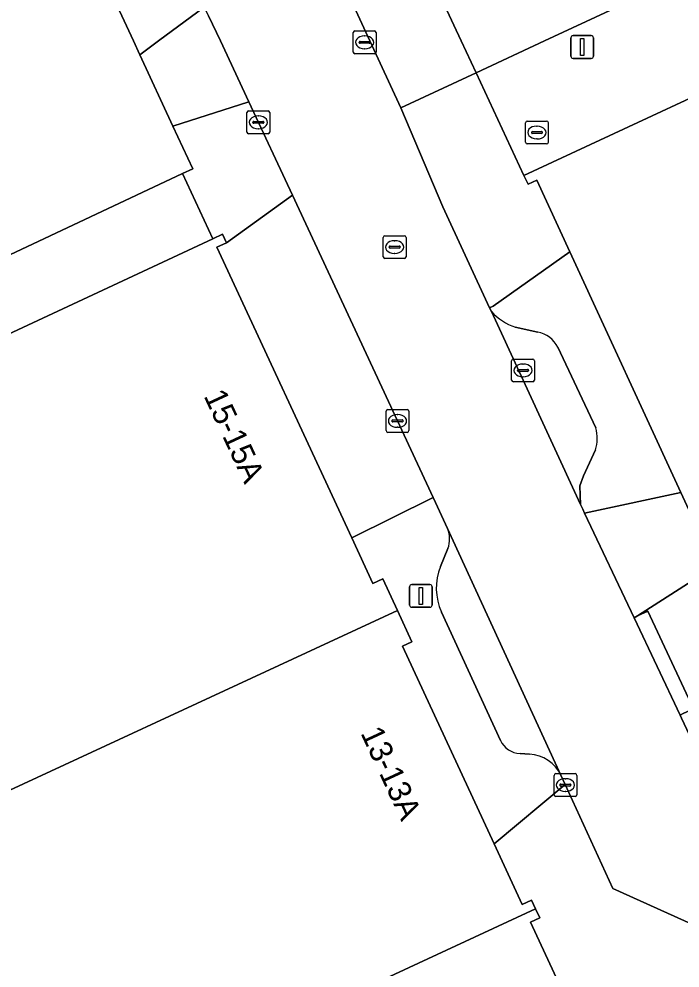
# Model space of a CAD drawing. Extents: x 160030 to 160839, y 385325 to 386450.
# Drawn here: x 160441.6 to 160470.59, y 386209.33 to 386250.96 of the extents above; entities that cross this region are included whole.
import ezdxf

# ---------------------------------------------------------------- set-up
doc = ezdxf.new("R2010")
doc.units = 0
for name, color, linetype in [('IMGEO_Erf', 7, 'Continuous'), ('IMGEO_Kolk', 7, 'Continuous'), ('IMGEO_Lichtmast', 7, 'Continuous'), ('IMGEO_Muur', 7, 'Continuous'), ('IMGEO_Pand', 7, 'Continuous'), ('IMGEO_Pand_nummerreeks', 7, 'Continuous'), ('IMGEO_Parkeervlak_open', 7, 'Continuous'), ('IMGEO_Rijbaan_lokaal_open', 7, 'Continuous'), ('IMGEO_Rioolput', 7, 'Continuous'), ('IMGEO_Voetpad_open', 7, 'Continuous')]:
    doc.layers.add(name, color=color, linetype=linetype)

msp = doc.modelspace()

# ---------------------------------------------------------------- linework, layer by layer
at = {"layer": 'IMGEO_Erf'}
msp.add_lwpolyline([(160448.771, 386244.175), (160427.057, 386233.963), (160428.352, 386231.169), (160450.097, 386241.316)], close=True, dxfattribs=at)
at = {"layer": 'IMGEO_Kolk'}
for p, q in [((160456.256, 386249.509), (160456.256, 386250.361)), ((160456.331, 386250.435), (160457.183, 386250.435)), ((160456.744, 386250.215), (160456.769, 386250.215)), ((160457.257, 386250.361), (160457.257, 386249.509)), ((160456.515, 386249.929), (160456.515, 386249.941)), ((160456.953, 386249.892), (160456.555, 386249.892)), ((160456.558, 386249.978), (160456.956, 386249.978)), ((160456.999, 386249.941), (160456.999, 386249.929)), ((160457.183, 386249.435), (160456.331, 386249.435)), ((160456.767, 386249.655), (160456.742, 386249.655)), ((160451.594, 386246), (160451.594, 386246.852)), ((160451.669, 386246.926), (160452.521, 386246.926)), ((160452.595, 386246.852), (160452.595, 386246)), ((160451.853, 386246.42), (160451.853, 386246.432)), ((160452.291, 386246.383), (160451.893, 386246.383)), ((160451.896, 386246.469), (160452.294, 386246.469)), ((160452.082, 386246.706), (160452.107, 386246.706)), ((160452.337, 386246.432), (160452.337, 386246.42)), ((160452.521, 386245.926), (160451.669, 386245.926)), ((160452.105, 386246.146), (160452.08, 386246.146)), ((160463.201, 386235.117), (160463.201, 386235.969)), ((160463.276, 386236.043), (160464.128, 386236.043)), ((160464.202, 386235.969), (160464.202, 386235.117)), ((160463.46, 386235.537), (160463.46, 386235.549)), ((160463.503, 386235.586), (160463.901, 386235.586)), ((160463.689, 386235.823), (160463.714, 386235.823)), ((160463.944, 386235.549), (160463.944, 386235.537)), ((160463.898, 386235.5), (160463.5, 386235.5)), ((160463.712, 386235.263), (160463.687, 386235.263)), ((160464.128, 386235.043), (160463.276, 386235.043)), ((160457.695, 386232.901), (160457.695, 386233.753)), ((160457.77, 386233.827), (160458.622, 386233.827)), ((160458.183, 386233.607), (160458.208, 386233.607)), ((160458.696, 386233.753), (160458.696, 386232.901)), ((160457.954, 386233.321), (160457.954, 386233.333)), ((160458.392, 386233.284), (160457.994, 386233.284)), ((160457.997, 386233.37), (160458.395, 386233.37)), ((160458.206, 386233.047), (160458.181, 386233.047)), ((160458.438, 386233.333), (160458.438, 386233.321)), ((160458.622, 386232.827), (160457.77, 386232.827)), ((160465.06, 386216.929), (160465.06, 386217.781)), ((160465.135, 386217.855), (160465.987, 386217.855)), ((160465.548, 386217.635), (160465.573, 386217.635)), ((160466.061, 386217.781), (160466.061, 386216.929)), ((160465.319, 386217.349), (160465.319, 386217.361)), ((160465.757, 386217.312), (160465.359, 386217.312)), ((160465.362, 386217.398), (160465.76, 386217.398)), ((160465.803, 386217.361), (160465.803, 386217.349)), ((160465.987, 386216.855), (160465.135, 386216.855)), ((160465.571, 386217.075), (160465.546, 386217.075))]:
    msp.add_line(p, q, dxfattribs=at)
for points in [[(160456.256, 386249.509), (160456.256, 386250.361)], [(160456.331, 386250.435), (160457.183, 386250.435)], [(160457.257, 386250.361), (160457.257, 386249.509)], [(160457.183, 386249.435), (160456.331, 386249.435)], [(160451.594, 386246), (160451.594, 386246.852)], [(160451.669, 386246.926), (160452.521, 386246.926)], [(160452.595, 386246.852), (160452.595, 386246)], [(160452.521, 386245.926), (160451.669, 386245.926)], [(160463.201, 386235.117), (160463.201, 386235.969)], [(160463.276, 386236.043), (160464.128, 386236.043)], [(160464.202, 386235.969), (160464.202, 386235.117)], [(160464.128, 386235.043), (160463.276, 386235.043)], [(160457.695, 386232.901), (160457.695, 386233.753)], [(160457.77, 386233.827), (160458.622, 386233.827)], [(160458.696, 386233.753), (160458.696, 386232.901)], [(160458.622, 386232.827), (160457.77, 386232.827)], [(160465.06, 386216.929), (160465.06, 386217.781)], [(160465.135, 386217.855), (160465.987, 386217.855)], [(160466.061, 386217.781), (160466.061, 386216.929)], [(160465.987, 386216.855), (160465.135, 386216.855)]]:
    msp.add_lwpolyline(points, dxfattribs=at)
for centre, radius, start, end in [((160456.333, 386250.359), 0.0765, 91.552, 178.448), ((160456.333, 386250.359), 0.0765, 91.552, 178.448), ((160457.181, 386250.359), 0.0765, 1.552, 88.448), ((160457.181, 386250.359), 0.0765, 1.552, 88.448), ((160456.555, 386249.938), 0.0403, 85.8775, 175.7526), ((160456.552, 386249.928), 0.0366, 178.938, 274.7102), ((160456.956, 386249.935), 0.043, 264.8664, 352.4533), ((160456.96, 386249.94), 0.0386, 1.7309, 96.639), ((160456.333, 386249.511), 0.0765, 181.552, 268.448), ((160456.333, 386249.511), 0.0765, 181.552, 268.448), ((160457.181, 386249.511), 0.0765, 271.552, 358.448), ((160457.181, 386249.511), 0.0765, 271.552, 358.448), ((160451.671, 386246.85), 0.0765, 91.552, 178.448), ((160451.671, 386246.85), 0.0765, 91.552, 178.448), ((160452.519, 386246.85), 0.0765, 1.552, 88.448), ((160452.519, 386246.85), 0.0765, 1.552, 88.448), ((160451.893, 386246.429), 0.0403, 85.8775, 175.7526), ((160451.89, 386246.419), 0.0366, 178.938, 274.7102), ((160452.294, 386246.426), 0.043, 264.8664, 352.4533), ((160452.298, 386246.431), 0.0386, 1.7309, 96.639), ((160451.671, 386246.002), 0.0765, 181.552, 268.448), ((160451.671, 386246.002), 0.0765, 181.552, 268.448), ((160452.519, 386246.002), 0.0765, 271.552, 358.448), ((160452.519, 386246.002), 0.0765, 271.552, 358.448), ((160463.278, 386235.967), 0.0765, 91.552, 178.448), ((160463.278, 386235.967), 0.0765, 91.552, 178.448), ((160464.126, 386235.967), 0.0765, 1.552, 88.448), ((160464.126, 386235.967), 0.0765, 1.552, 88.448), ((160463.5, 386235.546), 0.0403, 85.8775, 175.7526), ((160463.497, 386235.536), 0.0366, 178.938, 274.7102), ((160463.901, 386235.543), 0.043, 264.8664, 352.4533), ((160463.905, 386235.548), 0.0386, 1.7309, 96.639), ((160463.278, 386235.119), 0.0765, 181.552, 268.448), ((160463.278, 386235.119), 0.0765, 181.552, 268.448), ((160464.126, 386235.119), 0.0765, 271.552, 358.448), ((160464.126, 386235.119), 0.0765, 271.552, 358.448), ((160457.772, 386233.751), 0.0765, 91.552, 178.448), ((160457.772, 386233.751), 0.0765, 91.552, 178.448), ((160458.62, 386233.751), 0.0765, 1.552, 88.448), ((160458.62, 386233.751), 0.0765, 1.552, 88.448), ((160457.994, 386233.33), 0.0403, 85.8775, 175.7526), ((160457.991, 386233.32), 0.0366, 178.938, 274.7102), ((160458.395, 386233.327), 0.043, 264.8664, 352.4533), ((160458.399, 386233.332), 0.0386, 1.7309, 96.639), ((160457.772, 386232.903), 0.0765, 181.552, 268.448), ((160457.772, 386232.903), 0.0765, 181.552, 268.448), ((160458.62, 386232.903), 0.0765, 271.552, 358.448), ((160458.62, 386232.903), 0.0765, 271.552, 358.448), ((160465.137, 386217.779), 0.0765, 91.552, 178.448), ((160465.137, 386217.779), 0.0765, 91.552, 178.448), ((160465.985, 386217.779), 0.0765, 1.552, 88.448), ((160465.985, 386217.779), 0.0765, 1.552, 88.448), ((160465.359, 386217.358), 0.0403, 85.8775, 175.7526), ((160465.356, 386217.348), 0.0366, 178.938, 274.7102), ((160465.76, 386217.355), 0.043, 264.8664, 352.4533), ((160465.764, 386217.36), 0.0386, 1.7309, 96.639), ((160465.137, 386216.931), 0.0765, 181.552, 268.448), ((160465.137, 386216.931), 0.0765, 181.552, 268.448), ((160465.985, 386216.931), 0.0765, 271.552, 358.448), ((160465.985, 386216.931), 0.0765, 271.552, 358.448)]:
    msp.add_arc(centre, radius, start, end, dxfattribs=at)
for centre, major_axis, ratio, start_param, end_param in [((160456.743, 386249.935), (-0.387, 0.002), 0.722429, 4.712389, 7.853982), ((160456.768, 386249.935), (-0.39, 0.002), 0.717154, 1.570796, 4.712389), ((160452.081, 386246.426), (-0.387, 0.002), 0.722429, 4.712389, 7.853982), ((160452.106, 386246.426), (-0.39, 0.002), 0.717154, 1.570796, 4.712389), ((160463.688, 386235.543), (-0.387, 0.002), 0.722429, 4.712389, 7.853982), ((160463.713, 386235.543), (-0.39, 0.002), 0.717154, 1.570796, 4.712389), ((160458.182, 386233.327), (-0.387, 0.002), 0.722429, 4.712389, 7.853982), ((160458.207, 386233.327), (-0.39, 0.002), 0.717154, 1.570796, 4.712389), ((160465.547, 386217.355), (-0.387, 0.002), 0.722429, 4.712389, 7.853982), ((160465.572, 386217.355), (-0.39, 0.002), 0.717154, 1.570796, 4.712389)]:
    msp.add_ellipse(centre, major_axis=major_axis, ratio=ratio, start_param=start_param, end_param=end_param, dxfattribs=at)
at = {"layer": 'IMGEO_Lichtmast'}
for p, q in [((160465.797, 386249.33), (160465.797, 386250.13)), ((160465.797, 386250.13), (160465.797, 386249.33)), ((160465.897, 386250.23), (160466.687, 386250.23)), ((160466.687, 386250.23), (160465.897, 386250.23)), ((160466.787, 386250.13), (160466.787, 386249.33)), ((160466.787, 386249.33), (160466.787, 386250.13)), ((160466.687, 386249.23), (160465.897, 386249.23)), ((160465.897, 386249.23), (160466.687, 386249.23)), ((160458.725, 386225.251), (160458.725, 386226.051)), ((160458.725, 386226.051), (160458.725, 386225.251)), ((160458.825, 386226.151), (160459.615, 386226.151)), ((160459.615, 386226.151), (160458.825, 386226.151)), ((160459.715, 386226.051), (160459.715, 386225.251)), ((160459.715, 386225.251), (160459.715, 386226.051)), ((160459.615, 386225.151), (160458.825, 386225.151)), ((160458.825, 386225.151), (160459.615, 386225.151))]:
    msp.add_line(p, q, dxfattribs=at)
for points in [[(160466.217, 386250.105), (160466.367, 386250.105), (160466.367, 386249.355), (160466.217, 386249.355), (160466.217, 386250.105)], [(160459.145, 386226.026), (160459.295, 386226.026), (160459.295, 386225.276), (160459.145, 386225.276), (160459.145, 386226.026)]]:
    msp.add_lwpolyline(points, dxfattribs=at)
for centre, start, end in [((160465.897, 386250.13), 90, 180), ((160465.897, 386250.13), 90, 180), ((160466.687, 386250.13), 0, 90), ((160466.687, 386250.13), 360, 90), ((160465.897, 386249.33), 180, 270), ((160465.897, 386249.33), 180, 270), ((160466.687, 386249.33), 270, 0), ((160466.687, 386249.33), 270, 0), ((160458.825, 386226.051), 90, 180), ((160458.825, 386226.051), 90, 180), ((160459.615, 386226.051), 0, 90), ((160459.615, 386226.051), 360, 90), ((160458.825, 386225.251), 180, 270), ((160458.825, 386225.251), 180, 270), ((160459.615, 386225.251), 270, 0), ((160459.615, 386225.251), 270, 0)]:
    msp.add_arc(centre, 0.1, start, end, dxfattribs=at)
at = {"layer": 'IMGEO_Muur'}
msp.add_lwpolyline([(160448.771, 386244.175), (160450.097, 386241.316)], dxfattribs=at)
at = {"layer": 'IMGEO_Pand'}
for points in [[(160499.019, 386266.046), (160496.708, 386269.811), (160496.205, 386270.631), (160487.23, 386285.254), (160487.05, 386285.545), (160458.768, 386267.665), (160458.243, 386267.339), (160454.094, 386264.765), (160460.986, 386250), (160461.639, 386248.6), (160464.649, 386250), (160486.842, 386260.322)], [(160492.107, 386227.467), (160496.438, 386229.481), (160500, 386231.138), (160502.252, 386232.186), (160500, 386237.027), (160493.965, 386250), (160490.848, 386256.702), (160476.44, 386250), (160463.741, 386244.093), (160463.919, 386243.711), (160464.306, 386243.891), (160465.753, 386240.749), (160470.619, 386230.184), (160472.121, 386226.922), (160471.845, 386226.782), (160472.067, 386226.305), (160478.806, 386229.439), (160481.926, 386222.731)], [(160448.347, 386246.26), (160446.894, 386249.394), (160446.613, 386250), (160444.181, 386255.244), (160432.875, 386250), (160426.51, 386247.048), (160426.737, 386246.557), (160422.193, 386244.45), (160424.296, 386239.915), (160426.867, 386234.372), (160427.057, 386233.963), (160448.771, 386244.175), (160449.218, 386244.382)], [(160450.523, 386241.514), (160450.097, 386241.316), (160428.352, 386231.169), (160435.983, 386214.716), (160458.189, 386225.014), (160457.548, 386226.396), (160457.117, 386226.197), (160456.189, 386228.198), (160450.275, 386240.949), (160450.695, 386241.143)], [(160458.413, 386223.442), (160458.828, 386223.635), (160458.189, 386225.014), (160435.983, 386214.716), (160442.057, 386201.62), (160464.253, 386211.919), (160464.076, 386212.301), (160463.668, 386212.112), (160462.429, 386214.783)], [(160468.444, 386203.015), (160467.987, 386202.803), (160464.025, 386211.347), (160464.431, 386211.535), (160464.253, 386211.919), (160442.057, 386201.62), (160446.445, 386192.16), (160464.158, 386200.376), (160468.693, 386202.479)]]:
    msp.add_lwpolyline(points, close=True, dxfattribs=at)
at = {"layer": 'IMGEO_Parkeervlak_open'}
for points in [[(160462.313, 386238.127), (160466.225, 386229.658), (160466.198, 386230.487), (160466.349, 386230.92), (160466.877, 386232.054)], [(160464.347, 386237.224), (160463.363, 386237.435)], [(160466.897, 386233.024), (160465.23, 386236.56)], [(160465.365, 386217.784), (160460.391, 386228.605)], [(160460.409, 386227.727), (160460.084, 386226.936)], [(160460.124, 386224.941), (160462.71, 386219.316)], [(160463.568, 386218.735), (160463.991, 386218.714)]]:
    msp.add_lwpolyline(points, dxfattribs=at)
for centre, radius, start, end in [((160464.209, 386239.861), 2.569, 222.4448, 250.7816), ((160464.128, 386236.014), 1.23, 26.371, 79.744), ((160465.187, 386232.574), 1.768, 342.8922, 14.7454), ((160459.251, 386228.142), 1.23, 340.2645, 22.0844), ((160462.392, 386225.984), 2.496, 157.5907, 204.7066), ((160463.62, 386219.736), 1.002, 204.7558, 267.0359), ((160463.871, 386217.057), 1.662, 25.9594, 85.8559)]:
    msp.add_arc(centre, radius, start, end, dxfattribs=at)
at = {"layer": 'IMGEO_Rijbaan_lokaal_open'}
msp.add_lwpolyline([(160526.405, 386273.241), (160540.218, 386279.666), (160558.841, 386288.328), (160565.917, 386291.617), (160568.687, 386292.351), (160568.038, 386295.127), (160567.427, 386297.831), (160556.804, 386292.876), (160529.99, 386280.395), (160511.822, 386271.977), (160509.851, 386271.064), (160500, 386266.499), (160499.019, 386266.046), (160486.842, 386260.322), (160464.649, 386250), (160461.639, 386248.6), (160463.741, 386244.093), (160476.44, 386250), (160490.848, 386256.702), (160500, 386260.959), (160512.703, 386266.867)], close=True, dxfattribs=at)
for points in [[(160468.568, 386224.697), (160466.401, 386229.286), (160466.318, 386229.462), (160466.225, 386229.658), (160462.313, 386238.127), (160462.236, 386238.294), (160460.191, 386242.722), (160458.341, 386247.067), (160456.984, 386250), (160455.832, 386252.51), (160450.955, 386263.031), (160450.687, 386263.554), (160450.159, 386264.466), (160449.475, 386265.698)], [(160445.097, 386261.416), (160445.23, 386261.129), (160449.721, 386251.484), (160449.915, 386251.104), (160450.431, 386250), (160451.676, 386247.327), (160453.586, 386243.227), (160459.76, 386229.974), (160459.867, 386229.745), (160460.391, 386228.605), (160465.365, 386217.784), (160465.548, 386217.386), (160467.646, 386212.822), (160474.376, 386209.781)], [(160471.242, 386219.045), (160470.647, 386220.295), (160470.586, 386220.423), (160468.568, 386224.697)]]:
    msp.add_lwpolyline(points, dxfattribs=at)
at = {"layer": 'IMGEO_Rioolput'}
for p, q in [((160463.809, 386245.554), (160463.809, 386246.406)), ((160463.884, 386246.48), (160464.736, 386246.48)), ((160464.81, 386246.406), (160464.81, 386245.554)), ((160464.068, 386245.974), (160464.068, 386245.986)), ((160464.506, 386245.937), (160464.108, 386245.937)), ((160464.111, 386246.023), (160464.509, 386246.023)), ((160464.297, 386246.26), (160464.322, 386246.26)), ((160464.552, 386245.986), (160464.552, 386245.974)), ((160464.32, 386245.7), (160464.295, 386245.7)), ((160464.736, 386245.48), (160463.884, 386245.48)), ((160457.569, 386240.528), (160457.569, 386241.38)), ((160457.644, 386241.454), (160458.496, 386241.454)), ((160458.57, 386241.38), (160458.57, 386240.528)), ((160457.828, 386240.948), (160457.828, 386240.96)), ((160457.871, 386240.997), (160458.269, 386240.997)), ((160458.057, 386241.234), (160458.082, 386241.234)), ((160458.312, 386240.96), (160458.312, 386240.948)), ((160458.266, 386240.911), (160457.868, 386240.911)), ((160458.08, 386240.674), (160458.055, 386240.674)), ((160458.496, 386240.454), (160457.644, 386240.454))]:
    msp.add_line(p, q, dxfattribs=at)
for points in [[(160463.809, 386245.554), (160463.809, 386246.406)], [(160463.884, 386246.48), (160464.736, 386246.48)], [(160464.81, 386246.406), (160464.81, 386245.554)], [(160464.736, 386245.48), (160463.884, 386245.48)], [(160457.569, 386240.528), (160457.569, 386241.38)], [(160457.644, 386241.454), (160458.496, 386241.454)], [(160458.57, 386241.38), (160458.57, 386240.528)], [(160458.496, 386240.454), (160457.644, 386240.454)]]:
    msp.add_lwpolyline(points, dxfattribs=at)
for centre, radius, start, end in [((160463.886, 386246.404), 0.0765, 91.552, 178.448), ((160463.886, 386246.404), 0.0765, 91.552, 178.448), ((160464.734, 386246.404), 0.0765, 1.552, 88.448), ((160464.734, 386246.404), 0.0765, 1.552, 88.448), ((160464.108, 386245.983), 0.0403, 85.8775, 175.7526), ((160464.105, 386245.973), 0.0366, 178.938, 274.7102), ((160464.509, 386245.98), 0.043, 264.8664, 352.4533), ((160464.513, 386245.985), 0.0386, 1.7309, 96.639), ((160463.886, 386245.556), 0.0765, 181.552, 268.448), ((160463.886, 386245.556), 0.0765, 181.552, 268.448), ((160464.734, 386245.556), 0.0765, 271.552, 358.448), ((160464.734, 386245.556), 0.0765, 271.552, 358.448), ((160457.646, 386241.378), 0.0765, 91.552, 178.448), ((160457.646, 386241.378), 0.0765, 91.552, 178.448), ((160458.494, 386241.378), 0.0765, 1.552, 88.448), ((160458.494, 386241.378), 0.0765, 1.552, 88.448), ((160457.868, 386240.957), 0.0403, 85.8775, 175.7526), ((160457.865, 386240.947), 0.0366, 178.938, 274.7102), ((160458.269, 386240.954), 0.043, 264.8664, 352.4533), ((160458.273, 386240.959), 0.0386, 1.7309, 96.639), ((160457.646, 386240.53), 0.0765, 181.552, 268.448), ((160457.646, 386240.53), 0.0765, 181.552, 268.448), ((160458.494, 386240.53), 0.0765, 271.552, 358.448), ((160458.494, 386240.53), 0.0765, 271.552, 358.448)]:
    msp.add_arc(centre, radius, start, end, dxfattribs=at)
for centre, major_axis, ratio, start_param, end_param in [((160464.296, 386245.98), (-0.387, 0.002), 0.722429, 4.712389, 7.853982), ((160464.321, 386245.98), (-0.39, 0.002), 0.717154, 1.570796, 4.712389), ((160458.056, 386240.954), (-0.387, 0.002), 0.722429, 4.712389, 7.853982), ((160458.081, 386240.954), (-0.39, 0.002), 0.717154, 1.570796, 4.712389)]:
    msp.add_ellipse(centre, major_axis=major_axis, ratio=ratio, start_param=start_param, end_param=end_param, dxfattribs=at)
at = {"layer": 'IMGEO_Voetpad_open'}
for points in [[(160455.832, 386252.51), (160456.984, 386250), (160458.341, 386247.067), (160461.639, 386248.6), (160460.986, 386250), (160454.094, 386264.765)], [(160442.245, 386259.389), (160444.181, 386255.244), (160446.613, 386250), (160446.894, 386249.394), (160447.714, 386250), (160449.721, 386251.484)], [(160465.753, 386240.749), (160462.386, 386238.363), (160462.236, 386238.294), (160462.313, 386238.127)], [(160466.877, 386232.054), (160466.349, 386230.92), (160466.198, 386230.487), (160466.225, 386229.658), (160466.318, 386229.462), (160466.401, 386229.286), (160466.599, 386229.328), (160470.619, 386230.184), (160465.753, 386240.749)], [(160463.363, 386237.435), (160464.347, 386237.224)], [(160465.23, 386236.56), (160466.897, 386233.024)], [(160460.391, 386228.605), (160459.867, 386229.745), (160459.76, 386229.974), (160456.189, 386228.198), (160457.117, 386226.197), (160457.548, 386226.396), (160458.189, 386225.014), (160458.828, 386223.635), (160458.413, 386223.442), (160462.429, 386214.783), (160465.548, 386217.386), (160465.365, 386217.784)], [(160493.061, 386223.91), (160493.175, 386223.963), (160492.107, 386227.467), (160481.926, 386222.731), (160478.806, 386229.439), (160472.067, 386226.305), (160471.845, 386226.782), (160468.724, 386224.771), (160469.177, 386224.982), (160471.175, 386220.698), (160470.722, 386220.487), (160470.586, 386220.423), (160470.647, 386220.295), (160471.242, 386219.045)], [(160460.084, 386226.936), (160460.409, 386227.727)], [(160462.71, 386219.316), (160460.124, 386224.941)], [(160463.991, 386218.714), (160463.568, 386218.735)]]:
    msp.add_lwpolyline(points, dxfattribs=at)
for points in [[(160448.347, 386246.26), (160451.676, 386247.327), (160450.431, 386250), (160449.915, 386251.104), (160449.721, 386251.484), (160447.714, 386250), (160446.894, 386249.394)], [(160463.741, 386244.093), (160461.639, 386248.6), (160458.341, 386247.067), (160460.191, 386242.722), (160462.236, 386238.294), (160462.386, 386238.363), (160465.753, 386240.749), (160464.306, 386243.891), (160463.919, 386243.711)], [(160450.097, 386241.316), (160450.523, 386241.514), (160450.695, 386241.143), (160453.586, 386243.227), (160451.676, 386247.327), (160448.347, 386246.26), (160449.218, 386244.382), (160448.771, 386244.175)], [(160456.189, 386228.198), (160459.76, 386229.974), (160453.586, 386243.227), (160450.695, 386241.143), (160450.275, 386240.949)], [(160470.619, 386230.184), (160466.599, 386229.328), (160466.401, 386229.286), (160468.568, 386224.697), (160468.724, 386224.771), (160471.845, 386226.782), (160472.121, 386226.922)], [(160469.177, 386224.982), (160468.724, 386224.771), (160468.568, 386224.697), (160470.586, 386220.423), (160470.722, 386220.487), (160471.175, 386220.698)], [(160462.429, 386214.783), (160463.668, 386212.112), (160464.076, 386212.301), (160464.253, 386211.919), (160464.431, 386211.535), (160464.025, 386211.347), (160467.987, 386202.803), (160468.444, 386203.015), (160468.693, 386202.479), (160468.862, 386202.115), (160472.432, 386203.774), (160472.848, 386203.967), (160472.998, 386203.644), (160475.39, 386204.756), (160475.456, 386209.465), (160474.376, 386209.781), (160467.646, 386212.822), (160465.548, 386217.386)]]:
    msp.add_lwpolyline(points, close=True, dxfattribs=at)
for centre, radius, start, end in [((160464.209, 386239.861), 2.569, 222.4448, 250.7816), ((160464.128, 386236.014), 1.23, 26.371, 79.744), ((160465.187, 386232.574), 1.768, 342.8922, 14.7454), ((160459.251, 386228.142), 1.23, 340.2645, 22.0844), ((160462.392, 386225.984), 2.496, 157.5907, 204.7066), ((160463.62, 386219.736), 1.002, 204.7558, 267.0359), ((160463.871, 386217.057), 1.662, 25.9594, 85.8559)]:
    msp.add_arc(centre, radius, start, end, dxfattribs=at)

# ---------------------------------------------------------------- texts
at = {"layer": 'IMGEO_Pand_nummerreeks'}
for s, rotation, p in [('15-15A', 294.9211, (160449.683, 386234.428)), ('13-13A', 294.8825, (160456.561, 386219.639))]:
    msp.add_text(s, height=1, rotation=rotation, dxfattribs=at).set_placement(p)

doc.saveas('drawing.dxf')
